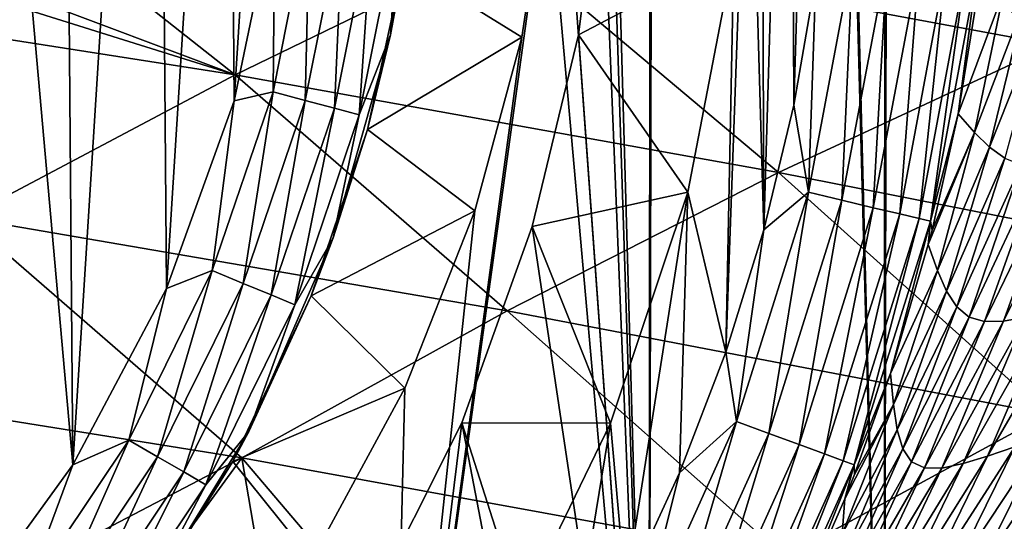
# Model space of a CAD drawing. Header units: metres. Extents: x -106 to 264, y -111 to 81.
# Tile 427 of 549: x 207.02 to 213.07, y 31.59 to 34.67. Entities that reach past the tile are written whole.
import ezdxf

# ---------------------------------------------------------------- set-up
doc = ezdxf.new("R2010")
doc.units = ezdxf.units.M
doc.layers.add('solid_20422013', color=7, linetype='CONTINUOUS')

msp = doc.modelspace()

# ---------------------------------------------------------------- linework, layer by layer
at = {"layer": 'solid_20422013'}
for points in [[(210.884857, 28.6, 13.058193), (209.406982, 80.599998, 14.15769), (210.617859, 36.894539, 13.276338)], [(210.884857, 28.6, 13.058193), (211.004013, 80.599998, 12.957083), (209.406982, 80.599998, 14.15769)], [(210.88501, 28.6, -13.058065), (210.302292, 36.67207, -13.522672), (210.938843, 80.599998, -13.012347)], [(210.884857, 28.6, 13.058193), (212.332138, 28.6, 11.699291), (211.004013, 80.599998, 12.957083)], [(212.332336, 28.6, -11.699088), (210.88501, 28.6, -13.058065), (210.938843, 80.599998, -13.012347)], [(212.332336, 28.6, -11.699088), (210.938843, 80.599998, -13.012347), (212.362701, 80.599998, -11.668878)], [(212.332138, 28.6, 11.699291), (212.431763, 80.599998, 11.595023), (211.004013, 80.599998, 12.957083)], [(212.332138, 28.6, 11.699291), (213.616867, 28.6, 10.176958), (212.431763, 80.599998, 11.595023)], [(213.617081, 28.6, -10.176676), (212.332336, 28.6, -11.699088), (212.362701, 80.599998, -11.668878)], [(213.617081, 28.6, -10.176676), (212.362701, 80.599998, -11.668878), (213.625641, 80.599998, -10.165876)], [(213.616867, 28.6, 10.176958), (213.693375, 80.599998, 10.073905), (212.431763, 80.599998, 11.595023)], [(206.981964, 36.03941, -6), (207.270874, 41.23988, -6), (207.345993, 31.938234, -6)], [(207.345993, 31.938234, -6), (207.270874, 41.23988, -6), (207.864502, 40.165909, -6)], [(207.345993, 31.938234, -6), (207.864502, 40.165909, -6), (207.922211, 33.021675, -6)], [(207.922211, 33.021675, -6), (207.864502, 40.165909, -6), (208.297928, 39.018509, -6)], [(211.499847, 36.575275, 30), (211.569122, 39.652077, 30), (211.593002, 33.384144, 30)], [(211.593002, 33.384144, 30), (211.569122, 39.652077, 30), (211.756927, 38.893116, 30)], [(207.922211, 33.021675, -6), (208.297928, 39.018509, -6), (208.337051, 34.175945, -6)], [(208.337051, 34.175945, -6), (208.297928, 39.018509, -6), (208.567383, 37.822289, -6)], [(211.593002, 33.384144, 30), (211.756927, 38.893116, 30), (211.776474, 34.149151, 30)], [(211.776474, 34.149151, 30), (211.756927, 38.893116, 30), (211.896912, 38.120876, 30)], [(211.776474, 34.149151, 30), (211.896912, 38.120876, 30), (211.911026, 34.929558, 30)], [(208.337051, 34.175945, -6), (208.567383, 37.822289, -6), (208.587143, 35.376373, -6)], [(210.884857, 28.6, 13.058193), (210.617859, 36.894539, 13.276338), (210.59668, 35.738888, 13.293244)], [(210.88501, 28.6, -13.058065), (210.262054, 35.616356, -13.553234), (210.302292, 36.67207, -13.522672)], [(211.499847, 36.575275, 30), (211.593002, 33.384144, 30), (211.358551, 32.630287, 30)], [(211.407623, 35.083633, 30), (211.499847, 36.575275, 30), (211.358551, 32.630287, 30)], [(206.981964, 36.03941, -6), (207.345993, 31.938234, -6), (206.624069, 30.945061, -6)], [(209.378754, 35.017071, -13.221191), (209.298233, 34.582512, -5.549271), (209.476898, 35.867912, -5.549271)], [(209.346252, 35.299576, -5.646931), (209.476898, 35.867912, -5.549271), (209.298233, 34.582512, -5.549271)], [(211.670349, 35.881321, 179.235413), (210.007172, 35.144966, 183.126587), (213.370224, 34.519207, 184.437714)], [(215.057434, 35.227051, 180.472458), (211.670349, 35.881321, 179.235413), (213.370224, 34.519207, 184.437714)], [(206.601135, 35.709724, 181.834122), (205.789688, 35.297085, 183.748917), (208.343079, 34.336094, 187.001816)], [(210.007172, 35.144966, 183.126587), (206.601135, 35.709724, 181.834122), (208.343079, 34.336094, 187.001816)], [(210.453766, 34.582325, 13.405919), (210.59668, 35.738888, 13.293244), (211.407623, 35.083633, 30)], [(210.884857, 28.6, 13.058193), (210.59668, 35.738888, 13.293244), (210.453766, 34.582325, 13.405919)], [(209.293579, 28.6, -14.232347), (210.105621, 34.566307, -13.670273), (210.262054, 35.616356, -13.553234)], [(210.88501, 28.6, -13.058065), (209.293579, 28.6, -14.232347), (210.262054, 35.616356, -13.553234)], [(210.105621, 34.566307, -13.670273), (209.378754, 35.017071, -13.221191), (210.262054, 35.616356, -13.553234)], [(208.337051, 34.175945, -6), (208.587143, 35.376373, -6), (208.575989, 34.232101, -5.976798)], [(208.587143, 35.376373, -6), (208.802567, 35.371151, -5.976798), (208.575989, 34.232101, -5.976798)], [(208.575989, 34.232101, -5.976798), (208.802567, 35.371151, -5.976798), (208.774399, 34.17894, -5.907723)], [(208.802567, 35.371151, -5.976798), (209.00621, 35.344341, -5.907723), (208.774399, 34.17894, -5.907723)], [(208.774399, 34.17894, -5.907723), (209.00621, 35.344341, -5.907723), (208.953766, 34.130875, -5.796019)], [(209.00621, 35.344341, -5.907723), (209.190323, 35.320103, -5.796019), (208.953766, 34.130875, -5.796019)], [(205.789688, 35.297085, 183.748917), (205.5961, 35.197891, 184.198166), (208.343079, 34.336094, 187.001816)], [(208.953766, 34.130875, -5.796019), (209.190323, 35.320103, -5.796019), (209.105698, 34.090168, -5.646931)], [(209.190323, 35.320103, -5.796019), (209.346252, 35.299576, -5.646931), (209.105698, 34.090168, -5.646931)], [(209.105698, 34.090168, -5.646931), (209.346252, 35.299576, -5.646931), (209.298233, 34.582512, -5.549271)], [(205.5961, 35.197891, 184.198166), (204.958252, 34.866085, 185.667267), (208.343079, 34.336094, 187.001816)], [(210.007172, 35.144966, 183.126587), (208.343079, 34.336094, 187.001816), (211.682587, 33.735542, 188.388702)], [(213.370224, 34.519207, 184.437714), (210.007172, 35.144966, 183.126587), (211.682587, 33.735542, 188.388702)], [(210.453766, 34.582325, 13.405919), (211.407623, 35.083633, 30), (211.124481, 33.615528, 30)], [(211.124481, 33.615528, 30), (211.407623, 35.083633, 30), (211.358551, 32.630287, 30)], [(212.139389, 35.064693, 30.021608), (211.866913, 33.613663, 30.021608), (211.911026, 34.929558, 30)], [(212.072662, 33.56485, 30.091648), (211.866913, 33.613663, 30.021608), (212.139389, 35.064693, 30.021608)], [(212.349487, 35.04063, 30.091648), (212.072662, 33.56485, 30.091648), (212.139389, 35.064693, 30.021608)], [(212.26532, 33.519337, 30.212364), (212.072662, 33.56485, 30.091648), (212.349487, 35.04063, 30.091648)], [(212.546173, 35.018295, 30.212364), (212.26532, 33.519337, 30.212364), (212.349487, 35.04063, 30.091648)], [(209.378754, 35.017071, -13.221191), (209.157059, 34.000542, -13.392145), (209.298233, 34.582512, -5.549271)], [(210.105621, 34.566307, -13.670273), (209.157059, 34.000542, -13.392145), (209.378754, 35.017071, -13.221191)], [(212.427612, 33.480663, 30.377939), (212.26532, 33.519337, 30.212364), (212.546173, 35.018295, 30.212364)], [(212.711914, 34.999123, 30.377939), (212.427612, 33.480663, 30.377939), (212.546173, 35.018295, 30.212364)], [(212.546448, 33.452133, 30.574986), (212.427612, 33.480663, 30.377939), (212.711914, 34.999123, 30.377939)], [(212.833298, 34.984859, 30.574986), (212.546448, 33.452133, 30.574986), (212.711914, 34.999123, 30.377939)], [(212.61618, 33.435692, 30.785961), (212.546448, 33.452133, 30.574986), (212.833298, 34.984859, 30.574986)], [(212.904495, 34.97681, 30.785961), (212.61618, 33.435692, 30.785961), (212.833298, 34.984859, 30.574986)], [(212.904495, 34.97681, 30.785961), (212.786179, 34.095676, 30.983292), (212.61618, 33.435692, 30.785961)], [(212.904495, 34.97681, 30.785961), (212.923401, 34.943848, 30.978296), (212.786179, 34.095676, 30.983292)], [(211.866913, 33.613663, 30.021608), (211.776474, 34.149151, 30), (211.911026, 34.929558, 30)], [(212.786179, 34.095676, 30.983292), (212.923401, 34.943848, 30.978296), (213.067062, 34.850914, 38.732494)], [(208.343079, 34.336094, 187.001816), (204.958252, 34.866085, 185.667267), (206.684113, 33.456966, 190.845154)], [(212.886215, 33.98082, 38.731827), (212.786179, 34.095676, 30.983292), (213.067062, 34.850914, 38.732494)], [(212.886215, 33.98082, 38.731827), (213.067062, 34.850914, 38.732494), (213.202393, 34.807354, 46.123032)], [(212.979752, 33.890446, 46.116367), (212.886215, 33.98082, 38.731827), (213.202393, 34.807354, 46.123032)], [(212.979752, 33.890446, 46.116367), (213.202393, 34.807354, 46.123032), (213.331177, 34.779175, 53.167686)], [(213.073608, 33.824509, 53.153835), (212.979752, 33.890446, 46.116367), (213.331177, 34.779175, 53.167686)], [(209.157059, 34.000542, -13.392145), (208.94606, 33.333454, -5.549271), (209.298233, 34.582512, -5.549271)], [(209.105698, 34.090168, -5.646931), (209.298233, 34.582512, -5.549271), (208.94606, 33.333454, -5.549271)], [(209.815781, 33.499428, -13.879856), (209.157059, 34.000542, -13.392145), (210.105621, 34.566307, -13.670273)], [(209.293579, 28.6, -14.232347), (209.815781, 33.499428, -13.879856), (210.105621, 34.566307, -13.670273)], [(210.169205, 33.403893, 13.623041), (210.453766, 34.582325, 13.405919), (211.124481, 33.615528, 30)], [(210.884857, 28.6, 13.058193), (210.453766, 34.582325, 13.405919), (210.169205, 33.403893, 13.623041)], [(213.370224, 34.519207, 184.437714), (211.682587, 33.735542, 188.388702), (215.012085, 33.077908, 189.739395)], [(208.343079, 34.336094, 187.001816), (206.684113, 33.456966, 190.845154), (210.014236, 32.885612, 192.27803)], [(211.682587, 33.735542, 188.388702), (208.343079, 34.336094, 187.001816), (210.014236, 32.885612, 192.27803)], [(208.202682, 33.13237, -5.976798), (208.575989, 34.232101, -5.976798), (208.392456, 33.053764, -5.907723)], [(208.337051, 34.175945, -6), (208.575989, 34.232101, -5.976798), (208.202682, 33.13237, -5.976798)], [(208.575989, 34.232101, -5.976798), (208.774399, 34.17894, -5.907723), (208.392456, 33.053764, -5.907723)], [(207.922211, 33.021675, -6), (208.337051, 34.175945, -6), (208.202682, 33.13237, -5.976798)], [(208.392456, 33.053764, -5.907723), (208.774399, 34.17894, -5.907723), (208.564026, 32.9827, -5.796019)], [(208.774399, 34.17894, -5.907723), (208.953766, 34.130875, -5.796019), (208.564026, 32.9827, -5.796019)], [(208.564026, 32.9827, -5.796019), (208.953766, 34.130875, -5.796019), (208.70932, 32.922512, -5.646931)], [(208.953766, 34.130875, -5.796019), (209.105698, 34.090168, -5.646931), (208.70932, 32.922512, -5.646931)], [(211.866913, 33.613663, 30.021608), (211.593002, 33.384144, 30), (211.776474, 34.149151, 30)], [(208.70932, 32.922512, -5.646931), (209.105698, 34.090168, -5.646931), (208.94606, 33.333454, -5.549271)], [(212.61618, 33.435692, 30.785961), (212.786179, 34.095676, 30.983292), (212.626373, 33.38158, 30.986729)], [(212.626373, 33.38158, 30.986729), (212.786179, 34.095676, 30.983292), (212.886215, 33.98082, 38.731827)], [(209.157059, 34.000542, -13.392145), (208.810501, 32.976864, -13.651604), (208.94606, 33.333454, -5.549271)], [(209.815781, 33.499428, -13.879856), (208.810501, 32.976864, -13.651604), (209.157059, 34.000542, -13.392145)], [(212.603409, 33.292137, 30.987108), (212.626373, 33.38158, 30.986729), (212.886215, 33.98082, 38.731827)], [(212.659927, 33.133125, 38.731422), (212.603409, 33.292137, 30.987108), (212.886215, 33.98082, 38.731827)], [(212.659927, 33.133125, 38.731422), (212.886215, 33.98082, 38.731827), (212.979752, 33.890446, 46.116367)], [(212.715729, 33.005779, 46.110317), (212.659927, 33.133125, 38.731422), (212.979752, 33.890446, 46.116367)], [(212.715729, 33.005779, 46.110317), (212.979752, 33.890446, 46.116367), (213.073608, 33.824509, 53.153835)], [(212.778122, 32.910179, 53.1408), (212.715729, 33.005779, 46.110317), (213.073608, 33.824509, 53.153835)], [(212.778122, 32.910179, 53.1408), (213.073608, 33.824509, 53.153835), (213.173752, 33.783478, 59.835644)], [(212.853683, 32.847397, 59.816887), (212.778122, 32.910179, 53.1408), (213.173752, 33.783478, 59.835644)], [(212.853683, 32.847397, 59.816887), (213.173752, 33.783478, 59.835644), (213.285675, 33.768272, 66.14325)], [(212.948532, 32.818882, 66.123741), (212.853683, 32.847397, 59.816887), (213.285675, 33.768272, 66.14325)], [(212.948532, 32.818882, 66.123741), (213.285675, 33.768272, 66.14325), (213.411743, 33.776009, 72.086594)], [(213.064529, 32.821396, 72.071609), (212.948532, 32.818882, 66.123741), (213.411743, 33.776009, 72.086594)], [(213.064529, 32.821396, 72.071609), (213.411743, 33.776009, 72.086594), (213.551193, 33.80006, 77.703873)], [(213.199402, 32.847065, 77.695648), (213.064529, 32.821396, 72.071609), (213.551193, 33.80006, 77.703873)], [(211.682587, 33.735542, 188.388702), (210.014236, 32.885612, 192.27803), (213.335556, 32.249386, 193.669266)], [(215.012085, 33.077908, 189.739395), (211.682587, 33.735542, 188.388702), (213.335556, 32.249386, 193.669266)], [(210.169205, 33.403893, 13.623041), (211.124481, 33.615528, 30), (210.65004, 32.194603, 30)], [(210.65004, 32.194603, 30), (211.124481, 33.615528, 30), (210.742859, 31.168758, 30)], [(211.124481, 33.615528, 30), (211.073776, 31.888992, 30), (210.742859, 31.168758, 30)], [(211.124481, 33.615528, 30), (211.358551, 32.630287, 30), (211.073776, 31.888992, 30)], [(211.866913, 33.613663, 30.021608), (211.424774, 32.204895, 30.021608), (211.593002, 33.384144, 30)], [(211.623184, 32.131783, 30.091648), (211.424774, 32.204895, 30.021608), (211.866913, 33.613663, 30.021608)], [(212.072662, 33.56485, 30.091648), (211.623184, 32.131783, 30.091648), (211.866913, 33.613663, 30.021608)], [(211.80899, 32.063499, 30.212364), (211.623184, 32.131783, 30.091648), (212.072662, 33.56485, 30.091648)], [(212.26532, 33.519337, 30.212364), (211.80899, 32.063499, 30.212364), (212.072662, 33.56485, 30.091648)], [(209.38649, 32.409531, -14.173703), (208.810501, 32.976864, -13.651604), (209.815781, 33.499428, -13.879856)], [(209.293579, 28.6, -14.232347), (209.38649, 32.409531, -14.173703), (209.815781, 33.499428, -13.879856)], [(211.965485, 32.005676, 30.377939), (211.80899, 32.063499, 30.212364), (212.26532, 33.519337, 30.212364)], [(212.427612, 33.480663, 30.377939), (211.965485, 32.005676, 30.377939), (212.26532, 33.519337, 30.212364)], [(212.080063, 31.963139, 30.574986), (211.965485, 32.005676, 30.377939), (212.427612, 33.480663, 30.377939)], [(212.546448, 33.452133, 30.574986), (212.080063, 31.963139, 30.574986), (212.427612, 33.480663, 30.377939)], [(206.684113, 33.456966, 190.845154), (205.036026, 32.518635, 194.639969), (208.38385, 31.982679, 196.055573)], [(210.014236, 32.885612, 192.27803), (206.684113, 33.456966, 190.845154), (208.38385, 31.982679, 196.055573)], [(209.736755, 32.196888, 13.93541), (210.169205, 33.403893, 13.623041), (210.65004, 32.194603, 30)], [(210.884857, 28.6, 13.058193), (210.169205, 33.403893, 13.623041), (209.736755, 32.196888, 13.93541)], [(212.147324, 31.938454, 30.785961), (212.080063, 31.963139, 30.574986), (212.546448, 33.452133, 30.574986)], [(212.61618, 33.435692, 30.785961), (212.147324, 31.938454, 30.785961), (212.546448, 33.452133, 30.574986)], [(212.61618, 33.435692, 30.785961), (212.370865, 32.500896, 30.98979), (212.147324, 31.938454, 30.785961)], [(212.61618, 33.435692, 30.785961), (212.603409, 33.292137, 30.987108), (212.370865, 32.500896, 30.98979)], [(212.61618, 33.435692, 30.785961), (212.626373, 33.38158, 30.986729), (212.603409, 33.292137, 30.987108)], [(211.424774, 32.204895, 30.021608), (211.358551, 32.630287, 30), (211.593002, 33.384144, 30)], [(208.810501, 32.976864, -13.651604), (208.426926, 32.144051, -5.549271), (208.94606, 33.333454, -5.549271)], [(208.70932, 32.922512, -5.646931), (208.94606, 33.333454, -5.549271), (208.426926, 32.144051, -5.549271)], [(212.370865, 32.500896, 30.98979), (212.603409, 33.292137, 30.987108), (212.659927, 33.133125, 38.731422)], [(207.689026, 32.090775, -5.976798), (208.202682, 33.13237, -5.976798), (207.866913, 31.98807, -5.907723)], [(207.922211, 33.021675, -6), (208.202682, 33.13237, -5.976798), (207.689026, 32.090775, -5.976798)], [(208.202682, 33.13237, -5.976798), (208.392456, 33.053764, -5.907723), (207.866913, 31.98807, -5.907723)], [(212.389069, 32.309883, 38.729645), (212.370865, 32.500896, 30.98979), (212.659927, 33.133125, 38.731422)], [(212.389069, 32.309883, 38.729645), (212.659927, 33.133125, 38.731422), (212.715729, 33.005779, 46.110317)], [(207.866913, 31.98807, -5.907723), (208.392456, 33.053764, -5.907723), (208.02774, 31.895218, -5.796019)], [(208.392456, 33.053764, -5.907723), (208.564026, 32.9827, -5.796019), (208.02774, 31.895218, -5.796019)], [(207.345993, 31.938234, -6), (207.922211, 33.021675, -6), (207.689026, 32.090775, -5.976798)], [(208.02774, 31.895218, -5.796019), (208.564026, 32.9827, -5.796019), (208.16394, 31.81658, -5.646931)], [(208.564026, 32.9827, -5.796019), (208.70932, 32.922512, -5.646931), (208.16394, 31.81658, -5.646931)], [(212.411285, 32.154499, 46.103355), (212.389069, 32.309883, 38.729645), (212.715729, 33.005779, 46.110317)], [(212.411285, 32.154499, 46.103355), (212.715729, 33.005779, 46.110317), (212.778122, 32.910179, 53.1408)], [(208.16394, 31.81658, -5.646931), (208.70932, 32.922512, -5.646931), (208.426926, 32.144051, -5.549271)], [(208.810501, 32.976864, -13.651604), (208.328674, 31.960217, -13.975011), (208.426926, 32.144051, -5.549271)], [(209.38649, 32.409531, -14.173703), (208.328674, 31.960217, -13.975011), (208.810501, 32.976864, -13.651604)], [(212.967896, 31.992804, 83.030205), (213.350708, 32.887806, 83.032043), (213.516113, 32.935524, 88.114639)], [(213.13475, 32.049774, 88.114655), (212.967896, 31.992804, 83.030205), (213.516113, 32.935524, 88.114639)], [(210.014236, 32.885612, 192.27803), (208.38385, 31.982679, 196.055573), (211.721466, 31.372654, 197.42836)], [(213.335556, 32.249386, 193.669266), (210.014236, 32.885612, 192.27803), (211.721466, 31.372654, 197.42836)], [(212.44574, 32.036572, 53.127171), (212.411285, 32.154499, 46.103355), (212.778122, 32.910179, 53.1408)], [(212.44574, 32.036572, 53.127171), (212.778122, 32.910179, 53.1408), (212.853683, 32.847397, 59.816887)], [(212.817184, 31.946024, 77.687874), (213.199402, 32.847065, 77.695648), (213.350708, 32.887806, 83.032043)], [(212.967896, 31.992804, 83.030205), (212.817184, 31.946024, 77.687874), (213.350708, 32.887806, 83.032043)], [(212.499527, 31.957613, 59.797779), (212.44574, 32.036572, 53.127171), (212.853683, 32.847397, 59.816887)], [(212.499527, 31.957613, 59.797779), (212.853683, 32.847397, 59.816887), (212.948532, 32.818882, 66.123741)], [(212.579254, 31.919451, 66.104141), (212.499527, 31.957613, 59.797779), (212.948532, 32.818882, 66.123741)], [(212.579254, 31.919451, 66.104141), (212.948532, 32.818882, 66.123741), (213.064529, 32.821396, 72.071609)], [(212.68634, 31.918543, 72.056831), (212.579254, 31.919451, 66.104141), (213.064529, 32.821396, 72.071609)], [(212.68634, 31.918543, 72.056831), (213.064529, 32.821396, 72.071609), (213.199402, 32.847065, 77.695648)], [(212.817184, 31.946024, 77.687874), (212.68634, 31.918543, 72.056831), (213.199402, 32.847065, 77.695648)], [(211.424774, 32.204895, 30.021608), (211.073776, 31.888992, 30), (211.358551, 32.630287, 30)], [(208.38385, 31.982679, 196.055573), (205.036026, 32.518635, 194.639969), (206.659897, 31.080502, 199.557236)], [(212.147324, 31.938454, 30.785961), (212.370865, 32.500896, 30.98979), (212.149826, 31.880175, 30.991009)], [(212.149826, 31.880175, 30.991009), (212.370865, 32.500896, 30.98979), (212.389069, 32.309883, 38.729645)], [(208.814728, 31.355381, -14.536179), (208.328674, 31.960217, -13.975011), (209.38649, 32.409531, -14.173703)], [(209.293579, 28.6, -14.232347), (208.814728, 31.355381, -14.536179), (209.38649, 32.409531, -14.173703)], [(212.074615, 31.513098, 38.727997), (212.389069, 32.309883, 38.729645), (212.411285, 32.154499, 46.103355)], [(212.074615, 31.513098, 38.727997), (212.090897, 31.729731, 30.991211), (212.389069, 32.309883, 38.729645)], [(212.090897, 31.729731, 30.991211), (212.149826, 31.880175, 30.991009), (212.389069, 32.309883, 38.729645)], [(209.14798, 31.024252, 14.3288), (209.736755, 32.196888, 13.93541), (209.996338, 30.844807, 30)], [(209.293488, 28.6, 14.232408), (209.736755, 32.196888, 13.93541), (209.14798, 31.024252, 14.3288)], [(209.293488, 28.6, 14.232408), (210.884857, 28.6, 13.058193), (209.736755, 32.196888, 13.93541)], [(209.736755, 32.196888, 13.93541), (210.65004, 32.194603, 30), (209.996338, 30.844807, 30)], [(209.996338, 30.844807, 30), (210.65004, 32.194603, 30), (210.369919, 30.478079, 30)], [(210.65004, 32.194603, 30), (210.742859, 31.168758, 30), (210.369919, 30.478079, 30)], [(211.424774, 32.204895, 30.021608), (210.817322, 30.85891, 30.021608), (211.073776, 31.888992, 30)], [(211.005478, 30.7624, 30.091648), (210.817322, 30.85891, 30.021608), (211.424774, 32.204895, 30.021608)], [(211.623184, 32.131783, 30.091648), (211.005478, 30.7624, 30.091648), (211.424774, 32.204895, 30.021608)], [(213.335556, 32.249386, 193.669266), (211.721466, 31.372654, 197.42836), (215.070282, 30.697485, 198.712433)], [(208.328674, 31.960217, -13.975011), (207.750549, 31.036493, -5.549271), (208.426926, 32.144051, -5.549271)], [(208.16394, 31.81658, -5.646931), (208.426926, 32.144051, -5.549271), (207.750549, 31.036493, -5.549271)], [(212.06749, 31.337715, 46.09687), (212.411285, 32.154499, 46.103355), (212.44574, 32.036572, 53.127171)], [(212.06749, 31.337715, 46.09687), (212.074615, 31.513098, 38.727997), (212.411285, 32.154499, 46.103355)], [(212.904373, 31.278591, 92.957306), (213.31459, 32.107765, 92.959656), (213.504425, 32.157562, 97.579071)], [(213.094727, 31.33811, 97.566757), (212.904373, 31.278591, 92.957306), (213.504425, 32.157562, 97.579071)], [(207.043808, 31.125132, -5.976798), (207.689026, 32.090775, -5.976798), (207.206757, 31.00009, -5.907723)], [(207.345993, 31.938234, -6), (207.689026, 32.090775, -5.976798), (207.043808, 31.125132, -5.976798)], [(207.689026, 32.090775, -5.976798), (207.866913, 31.98807, -5.907723), (207.206757, 31.00009, -5.907723)], [(211.181656, 30.67219, 30.212364), (211.005478, 30.7624, 30.091648), (211.623184, 32.131783, 30.091648)], [(211.80899, 32.063499, 30.212364), (211.181656, 30.67219, 30.212364), (211.623184, 32.131783, 30.091648)], [(212.72316, 31.211803, 88.115997), (213.13475, 32.049774, 88.114655), (213.31459, 32.107765, 92.959656)], [(212.904373, 31.278591, 92.957306), (212.72316, 31.211803, 88.115997), (213.31459, 32.107765, 92.959656)], [(211.330032, 30.595924, 30.377939), (211.181656, 30.67219, 30.212364), (211.80899, 32.063499, 30.212364)], [(211.965485, 32.005676, 30.377939), (211.330032, 30.595924, 30.377939), (211.80899, 32.063499, 30.212364)], [(212.077576, 31.20406, 53.114254), (212.06749, 31.337715, 46.09687), (212.44574, 32.036572, 53.127171)], [(212.077576, 31.20406, 53.114254), (212.44574, 32.036572, 53.127171), (212.499527, 31.957613, 59.797779)], [(212.555328, 31.147625, 83.029701), (212.967896, 31.992804, 83.030205), (213.13475, 32.049774, 88.114655)], [(212.72316, 31.211803, 88.115997), (212.555328, 31.147625, 83.029701), (213.13475, 32.049774, 88.114655)], [(208.38385, 31.982679, 196.055573), (206.659897, 31.080502, 199.557236), (207.617142, 30.925785, 199.924103)], [(207.206757, 31.00009, -5.907723), (207.866913, 31.98807, -5.907723), (207.354095, 30.887041, -5.796019)], [(207.866913, 31.98807, -5.907723), (208.02774, 31.895218, -5.796019), (207.354095, 30.887041, -5.796019)], [(208.38385, 31.982679, 196.055573), (207.617142, 30.925785, 199.924103), (208.593445, 30.758692, 200.304077)], [(208.328674, 31.960217, -13.975011), (207.702988, 30.969997, -14.356441), (207.750549, 31.036493, -5.549271)], [(208.814728, 31.355381, -14.536179), (207.702988, 30.969997, -14.356441), (208.328674, 31.960217, -13.975011)], [(208.38385, 31.982679, 196.055573), (208.593445, 30.758692, 200.304077), (209.566132, 30.59174, 200.658829)], [(211.721466, 31.372654, 197.42836), (208.38385, 31.982679, 196.055573), (209.566132, 30.59174, 200.658829)], [(211.438644, 30.539906, 30.574986), (211.330032, 30.595924, 30.377939), (211.965485, 32.005676, 30.377939)], [(212.080063, 31.963139, 30.574986), (211.438644, 30.539906, 30.574986), (211.965485, 32.005676, 30.377939)], [(211.502426, 30.50728, 30.785961), (211.438644, 30.539906, 30.574986), (212.080063, 31.963139, 30.574986)], [(212.147324, 31.938454, 30.785961), (211.502426, 30.50728, 30.785961), (212.080063, 31.963139, 30.574986)], [(212.112381, 31.11392, 59.779537), (212.077576, 31.20406, 53.114254), (212.499527, 31.957613, 59.797779)], [(212.112381, 31.11392, 59.779537), (212.499527, 31.957613, 59.797779), (212.579254, 31.919451, 66.104141)], [(212.405334, 31.095926, 77.681374), (212.817184, 31.946024, 77.687874), (212.967896, 31.992804, 83.030205)], [(212.555328, 31.147625, 83.029701), (212.405334, 31.095926, 77.681374), (212.967896, 31.992804, 83.030205)], [(206.624069, 30.945061, -6), (207.345993, 31.938234, -6), (207.043808, 31.125132, -5.976798)], [(207.354095, 30.887041, -5.796019), (208.02774, 31.895218, -5.796019), (207.478867, 30.791296, -5.646931)], [(208.02774, 31.895218, -5.796019), (208.16394, 31.81658, -5.646931), (207.478867, 30.791296, -5.646931)], [(212.147324, 31.938454, 30.785961), (211.763123, 30.977509, 30.991835), (211.502426, 30.50728, 30.785961)], [(212.147324, 31.938454, 30.785961), (212.090897, 31.729731, 30.991211), (211.763123, 30.977509, 30.991835)], [(212.147324, 31.938454, 30.785961), (212.149826, 31.880175, 30.991009), (212.090897, 31.729731, 30.991211)], [(212.178894, 31.069353, 66.085541), (212.112381, 31.11392, 59.779537), (212.579254, 31.919451, 66.104141)], [(212.178894, 31.069353, 66.085541), (212.579254, 31.919451, 66.104141), (212.68634, 31.918543, 72.056831)], [(212.278168, 31.066553, 72.043198), (212.178894, 31.069353, 66.085541), (212.68634, 31.918543, 72.056831)], [(212.278168, 31.066553, 72.043198), (212.68634, 31.918543, 72.056831), (212.817184, 31.946024, 77.687874)], [(212.405334, 31.095926, 77.681374), (212.278168, 31.066553, 72.043198), (212.817184, 31.946024, 77.687874)], [(210.817322, 30.85891, 30.021608), (210.742859, 31.168758, 30), (211.073776, 31.888992, 30)], [(207.478867, 30.791296, -5.646931), (208.16394, 31.81658, -5.646931), (207.750549, 31.036493, -5.549271)], [(211.763123, 30.977509, 30.991835), (212.090897, 31.729731, 30.991211), (212.074615, 31.513098, 38.727997)]]:
    msp.add_3dface(points, dxfattribs=at)

doc.saveas('drawing.dxf')
